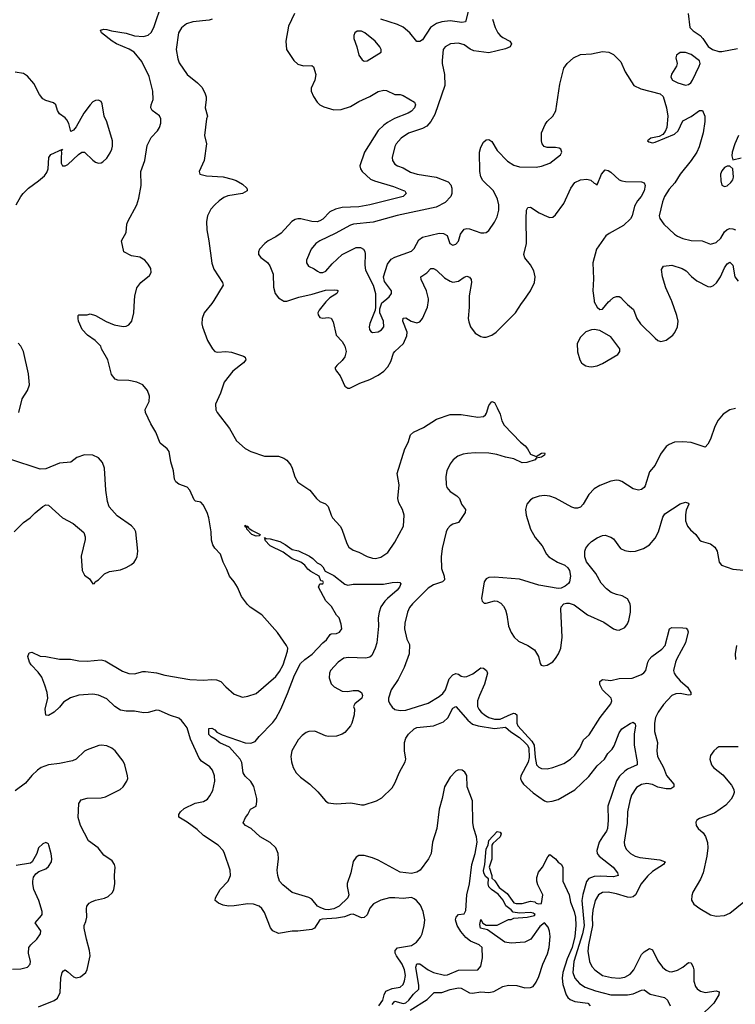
# Model space of a CAD drawing. Header units: inches. Extents: x 1682530 to 1839546, y 640742 to 791647.
# Tile 457 of 656: x 1723902 to 1729069, y 754921 to 762025. Entities that reach past the tile are written whole.
import ezdxf

# ---------------------------------------------------------------- set-up
doc = ezdxf.new("R2010")
doc.units = ezdxf.units.IN
doc.header["$MEASUREMENT"] = 0
doc.layers.add('B7725', color=7, linetype='Continuous')
doc.layers.add('B7726', color=7, linetype='Continuous')

msp = doc.modelspace()

# ---------------------------------------------------------------- linework, layer by layer
at = {"layer": 'B7725', "color": 5}
for points, elevation in [([(1726495.6, 754910), (1726522.9, 754950), (1726532.1, 754990), (1726545.1, 755014.9), (1726590, 755035.4), (1726650, 755044.8), (1726670, 755064.7), (1726680.8, 755090), (1726687.5, 755130), (1726681.1, 755170), (1726664.1, 755210), (1726621.9, 755270), (1726612.5, 755290), (1726612.5, 755310), (1726630.5, 755329.5), (1726730, 755344.5), (1726766.3, 755370), (1726795.4, 755404.6), (1726807.6, 755430), (1726823, 755490), (1726826.9, 755530), (1726815.1, 755590), (1726795.8, 755635.8), (1726766.6, 755670), (1726750, 755681.6), (1726730, 755691.9), (1726670, 755683.5), (1726610, 755689.7), (1726571.8, 755688.2), (1726510, 755671.3), (1726455.2, 755644.8), (1726430, 755614), (1726410, 755566.4), (1726390, 755547.5), (1726370, 755546), (1726310, 755571.3), (1726290, 755569), (1726247.2, 755552.8), (1726190, 755542.1), (1726085.1, 755534.9), (1726068.1, 755530), (1726030.2, 755469.8), (1726010, 755460.4), (1725910, 755448.2), (1725869.7, 755449.7), (1725770, 755431.8), (1725730, 755451.5), (1725713.1, 755473.1), (1725670, 755584.2), (1725651.1, 755611.1), (1725629.9, 755629.9), (1725590, 755642.6), (1725550, 755645.2), (1725450.9, 755630.9), (1725410, 755629.9), (1725370, 755636.4), (1725337, 755650), (1725314, 755670), (1725314.7, 755690), (1725350, 755750.3), (1725406.6, 755810), (1725423.1, 755850), (1725422, 755890), (1725381.4, 756010), (1725370, 756031.3), (1725335.8, 756070), (1725230, 756139.8), (1725182.6, 756182.6), (1725110, 756235.5), (1725051.2, 756271.2), (1725049.7, 756290), (1725063.1, 756310), (1725090, 756332.8), (1725168.9, 756371.1), (1725230, 756383.6), (1725257.8, 756402.2), (1725275.7, 756424.3), (1725296.1, 756463.9), (1725310.8, 756530), (1725307.7, 756570), (1725294.2, 756610), (1725274.3, 756634.3), (1725215, 756675), (1725197.9, 756697.9), (1725134.8, 756834.8), (1725110, 756914.7), (1725090, 756944.2), (1725070, 756969.6), (1725050, 756985.6), (1724990, 757003.9), (1724910, 757040.9), (1724890, 757043.1), (1724830, 757027.3), (1724796.3, 757023.7), (1724730, 757037.2), (1724670, 757037.1), (1724630, 757044.2), (1724589.7, 757069.7), (1724530, 757125.9), (1724470, 757151.3), (1724430, 757158.4), (1724328.8, 757151.2), (1724267.5, 757132.5), (1724218.5, 757101.5), (1724190, 757065.7), (1724150, 757029.7), (1724110, 757005.6), (1724090, 757007), (1724086.8, 757050), (1724105.5, 757130), (1724099.8, 757170), (1724084, 757224), (1724061.8, 757281.8), (1724036.4, 757316.4), (1723985.4, 757370), (1723973.6, 757390), (1723960.9, 757430), (1723970, 757458), (1723990, 757460.7), (1724050, 757433.1), (1724090, 757430.2), (1724190, 757412.2), (1724269.7, 757410.3), (1724330, 757399.6), (1724390, 757396.2), (1724490, 757405.8), (1724518.7, 757398.7), (1724644, 757324), (1724690, 757308), (1724730, 757305.5), (1724790, 757322.8), (1724810, 757322.8), (1724890, 757312.7), (1724950, 757296.6), (1725130, 757265.2), (1725230, 757260.2), (1725290, 757264.9), (1725322.5, 757262.5), (1725354.9, 757250), (1725390, 757210.5), (1725450, 757159.1), (1725510, 757138), (1725550, 757143.1), (1725610, 757164.2), (1725750, 757287.4), (1725777.4, 757322.6), (1725803.2, 757370), (1725836.5, 757470), (1725836.8, 757490), (1725828.4, 757510), (1725763.4, 757603.4), (1725650, 757730.9), (1725566.2, 757786.2), (1725546.2, 757806.2), (1725504.2, 757864.2), (1725474, 757930), (1725450, 757969.6), (1725417.7, 758010), (1725398.4, 758058.4), (1725369.7, 758110), (1725352, 758170), (1725310, 758211.2), (1725295.9, 758235.9), (1725287.1, 758270), (1725284.1, 758330), (1725267.6, 758430), (1725254.8, 758470), (1725225.8, 758525.8), (1725210, 758545.2), (1725170, 758552.3), (1725161.1, 758561.1), (1725129.6, 758630), (1725111.8, 758651.8), (1725050, 758674.7), (1725028, 758690), (1725018.9, 758710), (1725011.8, 758770), (1724993.9, 758833.9), (1724980.2, 758910), (1724966.2, 758930), (1724915.1, 758970), (1724885.5, 759050), (1724848.5, 759110), (1724809.8, 759190), (1724808, 759212), (1724836.4, 759270), (1724838, 759310), (1724825.6, 759350), (1724790.9, 759390), (1724747.3, 759410), (1724690, 759422), (1724610, 759423.5), (1724590, 759431.2), (1724565.2, 759465.2), (1724537.7, 759570), (1724493.6, 759650), (1724487.3, 759670), (1724447.8, 759710), (1724392, 759750), (1724352.3, 759790), (1724327, 759850), (1724324.5, 759870), (1724324.5, 759890), (1724330, 759895.5), (1724390, 759894.8), (1724410, 759902.8), (1724450, 759890.3), (1724527.3, 759847.3), (1724584.5, 759824.5), (1724650, 759811.8), (1724670, 759814), (1724690, 759822.4), (1724710.9, 759849.1), (1724726.2, 759910), (1724731.9, 760000)], 680), ([(1725303.5, 760000), (1725290, 759977.8), (1725233.2, 759910), (1725218.6, 759870), (1725217.2, 759830), (1725221.2, 759810), (1725257.4, 759710), (1725294.9, 759650), (1725311.7, 759631.7), (1725330, 759625.2), (1725389.8, 759630.2), (1725430, 759626.7), (1725517.4, 759597.4), (1725530.8, 759590), (1725534.8, 759570), (1725518.8, 759550), (1725441.6, 759490), (1725377.1, 759410), (1725350.6, 759330), (1725316.3, 759250), (1725318.4, 759210), (1725328.4, 759190), (1725415.8, 759075.8), (1725467.5, 758987.5), (1725530, 758930.4), (1725570, 758910.4), (1725670, 758876.3), (1725770, 758877.1), (1725810, 758860.4), (1725830, 758846.4), (1725860.3, 758810), (1725870.2, 758790), (1725887.8, 758727.8), (1725909, 758689), (1725996.4, 758630), (1726045.5, 758570), (1726067.7, 758550), (1726110, 758532.4), (1726130, 758513.4), (1726150.3, 758450), (1726161.1, 758430), (1726215.8, 758370), (1726226.7, 758350), (1726264.7, 758244.7), (1726278.8, 758218.8), (1726310, 758197.1), (1726350, 758183.1), (1726410, 758152.4), (1726450, 758139.5), (1726470, 758137.6), (1726510, 758147.4), (1726559, 758181), (1726610, 758255.3), (1726672.4, 758370), (1726678.7, 758450), (1726664.5, 758490), (1726638.9, 758538.9), (1726631.7, 758570), (1726640.6, 758670), (1726627.3, 758750), (1726682.5, 758930), (1726705.8, 758974.2), (1726722.8, 759030), (1726744.1, 759050), (1726816.6, 759083.4), (1726910, 759142.8), (1727010, 759177.5), (1727090, 759176.8), (1727210, 759158.4), (1727250, 759163.1), (1727265.6, 759174.4), (1727273.1, 759186.9), (1727290, 759241), (1727310.9, 759270.9), (1727330, 759262), (1727350, 759224.7), (1727370, 759178), (1727383.1, 759130), (1727398.9, 759098.9), (1727517, 758977), (1727550.4, 758950), (1727568, 758930), (1727590.4, 758890.4), (1727630, 758873.4), (1727670, 758898), (1727690, 758898.8), (1727694, 758894), (1727690, 758882.7), (1727670, 758867.6), (1727630, 758862), (1727624, 758850), (1727564, 758830), (1727530, 758827.1), (1727470, 758857), (1727408.2, 758868.2), (1727347.4, 758887.4), (1727290, 758896.4), (1727190, 758898.9), (1727134.9, 758894.9), (1727104, 758890), (1727064.7, 758875.3), (1727031.8, 758850), (1727010, 758820.7), (1726986, 758770), (1726977.7, 758730), (1726980.8, 758670), (1726986.5, 758650), (1727010, 758620.3), (1727057.1, 758590), (1727077, 758570), (1727092.3, 758530), (1727119.4, 758490), (1727119.2, 758470), (1727070, 758398), (1727030, 758386), (1727010, 758374.2), (1726990, 758350.9), (1726980.6, 758330), (1726951.8, 758210), (1726944, 758150), (1726946.2, 758066.2), (1726967.1, 758010), (1726970, 757984.7), (1726955.3, 757970), (1726890, 757948.7), (1726850, 757922.8), (1726737.8, 757810), (1726716.8, 757783.2), (1726701.4, 757750), (1726683.2, 757670), (1726679, 757630), (1726696.3, 757556.3), (1726717.1, 757517.1), (1726712.7, 757450), (1726677.2, 757350), (1726635.1, 757264.9), (1726583.5, 757190), (1726565, 757130), (1726565.7, 757110), (1726573, 757090), (1726590, 757065.3), (1726609.3, 757049.3), (1726650, 757040.6), (1726690, 757042.6), (1726850, 757094), (1726930, 757141), (1726957.6, 757162.4), (1726976.1, 757190), (1727003.4, 757270), (1727030, 757299.3), (1727050, 757308.1), (1727070, 757302), (1727090, 757288.5), (1727110, 757284), (1727130, 757285.7), (1727174, 757306), (1727230, 757347.9), (1727250, 757347.4), (1727271.7, 757330), (1727280.2, 757310), (1727257.6, 757230), (1727220.9, 757150), (1727207.5, 757110), (1727207.6, 757070), (1727217.7, 757050), (1727233.5, 757030), (1727264.4, 757004.4), (1727289.8, 756989.8), (1727330, 756978.1), (1727370, 756979.4), (1727450, 757014.1), (1727470, 757021.3), (1727479, 757019), (1727490.1, 757010.1), (1727490.1, 756950), (1727497.9, 756930), (1727599.5, 756819.5), (1727617.2, 756790), (1727622.4, 756702.4), (1727633.4, 756650), (1727650, 756631.4), (1727670, 756622.6), (1727710, 756620.2), (1727750, 756629.2), (1727830, 756659.1), (1727877.4, 756690), (1727910, 756718), (1727946, 756770), (1727971.5, 756828.5), (1728013.5, 756866.5), (1728092.3, 756990), (1728170.9, 757090), (1728176.1, 757110), (1728172.7, 757130), (1728108.9, 757190), (1728091.4, 757228.6), (1728090, 757250.8), (1728110, 757264.2), (1728170, 757256.8), (1728230, 757271.4), (1728324.8, 757275.2), (1728390, 757300.6), (1728407.5, 757312.5), (1728421.6, 757330), (1728435.9, 757390), (1728446.2, 757410), (1728466.3, 757430), (1728537.1, 757482.9), (1728561.8, 757510), (1728593.2, 757630), (1728610, 757639.3), (1728690, 757637.1), (1728714, 757634), (1728723.4, 757623.4), (1728727.9, 757607.9), (1728708.9, 757530), (1728645.5, 757414.5), (1728635.6, 757390), (1728622.4, 757330), (1728626.7, 757310), (1728638, 757290), (1728670, 757255), (1728723.8, 757210), (1728747, 757170), (1728746.8, 757153.2), (1728730, 757151.5), (1728670, 757164.1), (1728639.3, 757160.7), (1728610, 757148.6), (1728550, 757085.3), (1728512, 757030), (1728492.8, 756990), (1728485, 756950), (1728486.1, 756890), (1728505.6, 756810), (1728501, 756750), (1728507.1, 756710), (1728550.1, 756630.1), (1728572.4, 756572.4), (1728624.9, 756510), (1728624.4, 756490), (1728603.1, 756476.9), (1728570, 756474.5), (1728510, 756488.4), (1728470, 756507.9), (1728430, 756513.9), (1728390, 756507.2), (1728354.8, 756485.2), (1728319.3, 756430), (1728306.2, 756390), (1728289.4, 756310), (1728288.4, 756228.4), (1728266.9, 756090), (1728268.1, 756068.1), (1728281.1, 756041.1), (1728312, 756010), (1728344.4, 755990), (1728379.4, 755979.4), (1728522.4, 755962.4), (1728561.3, 755950), (1728549, 755930), (1728470, 755880.2), (1728433.6, 755846.4), (1728389.4, 755790), (1728348.3, 755711.7), (1728330, 755697.1), (1728310, 755691.4), (1728290, 755692.9), (1728210, 755719.2), (1728150, 755729.2), (1728110, 755727.4), (1728081.6, 755710), (1728057.6, 755670), (1728040.3, 755599.7), (1728033.9, 755550), (1728038.4, 755490), (1728009.2, 755350), (1728004.7, 755304.7), (1728016.3, 755230), (1728032.8, 755192.8), (1728054, 755170), (1728110.4, 755130), (1728174.7, 755114.7), (1728230, 755109.4), (1728270, 755116.3), (1728310, 755138.2), (1728335.8, 755170), (1728390, 755279.6), (1728410, 755300.7), (1728450, 755323.6), (1728470, 755314.9), (1728510, 755235.8), (1728544, 755190), (1728570, 755166.3), (1728590, 755156.9), (1728610, 755156.2), (1728650, 755166.2), (1728689.8, 755190), (1728730, 755222.8), (1728750, 755219.5), (1728764.5, 755190), (1728768.4, 755170), (1728770, 755086.8), (1728781.3, 755050), (1728793.2, 755033.2), (1728816.9, 755016.9), (1728850, 755006.3), (1728930, 755017.4), (1728953.1, 755010), (1728949.1, 754990), (1728912.3, 754930), (1728812.6, 754830)], 680), ([(1725801.9, 760000), (1725810, 759995.3), (1725830, 759994.9), (1725845.1, 760000)], 720), ([(1726121.4, 760000), (1726111.1, 759990), (1726064.2, 759930), (1726054.9, 759910), (1726055.9, 759895.9), (1726070, 759877.3), (1726090, 759870.5), (1726130, 759877), (1726151, 759871), (1726164.7, 759844.7), (1726187.6, 759750), (1726230, 759703.6), (1726249.3, 759670), (1726257.8, 759630), (1726250, 759592), (1726230, 759565.1), (1726190.4, 759530), (1726178, 759510), (1726188, 759490), (1726215.6, 759455.6), (1726250, 759380.7), (1726270, 759366), (1726286.4, 759366.4), (1726357.3, 759402.7), (1726430, 759430.2), (1726490, 759460.2), (1726530, 759488.6), (1726560, 759520), (1726580.9, 759559.1), (1726601.8, 759618.2), (1726609.5, 759630.5), (1726672.3, 759690), (1726697, 759743), (1726699.9, 759770), (1726668.9, 759850), (1726670, 759872.4), (1726690, 759874), (1726729.2, 759849.2), (1726770, 759838.4), (1726790, 759845), (1726809.9, 759870), (1726846.2, 759950), (1726853, 760000)], 720), ([(1726471.2, 760000), (1726471.3, 759950), (1726467.7, 759930), (1726430, 759834), (1726425.7, 759810), (1726426.7, 759790), (1726436.1, 759776.1), (1726450, 759768.5), (1726490, 759772.7), (1726513.4, 759786.6), (1726531.5, 759810), (1726529.6, 759850), (1726502.7, 759910), (1726502, 759938), (1726517.5, 759982.5), (1726539.1, 760000)], 740), ([(1727146.9, 760000), (1727148, 759952), (1727140.2, 759870), (1727144.2, 759844.2), (1727157.6, 759810), (1727190, 759764.4), (1727230, 759738.7), (1727250, 759733.4), (1727270, 759734.6), (1727310, 759748.1), (1727342.6, 759770), (1727482.6, 759910), (1727523.7, 759976.3), (1727540.6, 760000)], 720), ([(1728048.9, 760000), (1728050.3, 759990.3), (1728070, 759950.8), (1728090, 759934.8), (1728110, 759936), (1728152.3, 759990), (1728164.7, 760000)], 720), ([(1728262.1, 760000), (1728290, 759970.5), (1728333.5, 759933.5), (1728357.3, 759870), (1728383.6, 759830), (1728490, 759726.5), (1728510, 759710.3), (1728530, 759703.6), (1728570, 759714), (1728616.4, 759750), (1728631.2, 759768.8), (1728650, 759808.2), (1728655.8, 759850), (1728646.9, 759890), (1728610, 759993.6), (1728607.2, 760000)], 720), ([(1723895.5, 759190), (1723920.7, 759290), (1723957.3, 759350), (1723972.2, 759390), (1723965.8, 759470), (1723929.1, 759630), (1723910, 759669.7), (1723890.4, 759690.4)], 720), ([(1729070, 759218.8), (1729030, 759209.8), (1728981.1, 759178.9), (1728944.1, 759135.9), (1728920.7, 759090), (1728890, 758999.6), (1728870, 758962.4), (1728850, 758939.7), (1728750, 758973.5), (1728690, 758980.3), (1728630, 758975.8), (1728590, 758959.8), (1728570, 758945.7), (1728528.2, 758890), (1728490.1, 758809.9), (1728450, 758763.1), (1728417.8, 758662.2), (1728410, 758648.8), (1728390, 758635), (1728370, 758630.7), (1728330, 758639.3), (1728250, 758693.3), (1728230, 758700.9), (1728210, 758703.1), (1728170, 758695.8), (1728090, 758664), (1728050, 758639.7), (1728010, 758599.7), (1727971.2, 758528.8), (1727951.2, 758508.8), (1727930, 758500.9), (1727910, 758500.2), (1727887, 758507), (1727770, 758573.3), (1727730, 758587.2), (1727690, 758591.7), (1727653, 758587), (1727610, 758573.3), (1727590, 758562), (1727563.6, 758530), (1727552.7, 758490), (1727557.7, 758450), (1727590.3, 758350), (1727622.7, 758290), (1727673.7, 758230), (1727706, 758170), (1727722, 758150), (1727785.5, 758110), (1727837.3, 758090), (1727860.5, 758070), (1727870.6, 758050), (1727878, 758010), (1727870.5, 757969.5), (1727863, 757957), (1727841.1, 757938.9), (1727810, 757922.7), (1727790, 757920.9), (1727650, 757946), (1727510, 757988.7), (1727330, 758004), (1727290, 758000.5), (1727269, 757991), (1727254.4, 757970), (1727237.1, 757850), (1727240.7, 757830), (1727256.3, 757816.3), (1727270, 757814.9), (1727330, 757831.4), (1727350, 757830.2), (1727376.2, 757816.2), (1727394.7, 757794.7), (1727408.1, 757768.1), (1727418.4, 757730), (1727430.2, 757650), (1727450, 757603.1), (1727471.6, 757570), (1727502.1, 757542.1), (1727570.6, 757510.6), (1727617.7, 757477.7), (1727647.1, 757430), (1727658.8, 757378.8), (1727666.8, 757366.8), (1727683.5, 757363.5), (1727710, 757367.7), (1727750, 757393), (1727770, 757417.1), (1727792.4, 757450), (1727807.6, 757490), (1727818.5, 757570), (1727807.7, 757772.3), (1727811.6, 757790), (1727830, 757810.5), (1727850, 757816.4), (1727870, 757815.8), (1727904.1, 757804.1), (1728002, 757730), (1728119.3, 757679.3), (1728190, 757630.4), (1728210, 757622), (1728230, 757619.5), (1728270, 757639), (1728290, 757665.7), (1728300.2, 757690), (1728311.6, 757750), (1728312.7, 757790), (1728309.7, 757810), (1728290, 757847), (1728250.7, 757869.3), (1728210, 757877.6), (1728172.7, 757892.7), (1728137.6, 757917.6), (1728100.3, 757960.3), (1728061.7, 758030), (1727994.5, 758114.5), (1727982.3, 758150), (1727982.6, 758190), (1727988.8, 758211.2), (1728010, 758241.6), (1728030, 758261.3), (1728070, 758286.7), (1728110, 758304.4), (1728130, 758306), (1728170, 758292.4), (1728190, 758280.5), (1728239.1, 758210), (1728270, 758194.9), (1728310, 758188.1), (1728348, 758190), (1728406.6, 758210), (1728450, 758236), (1728490, 758285.3), (1728512.9, 758330), (1728544.3, 758435.7), (1728560.4, 758459.6), (1728670, 758533.1), (1728710, 758544.9), (1728730, 758536), (1728733.4, 758530), (1728713.7, 758486.3), (1728708.4, 758451.6), (1728708, 758410), (1728722.7, 758370), (1728743.9, 758343.9), (1728783.7, 758310), (1728810, 758273), (1728822.7, 758262.7), (1728890, 758243.1), (1728919.9, 758219.9), (1728936.4, 758190), (1728951.7, 758111.7), (1728968, 758090), (1729050, 758061.3), (1729130, 758053.4)], 720), ([(1723860.9, 758330), (1723930, 758397.3), (1723977.2, 758430), (1724013.1, 758466.9), (1724067.9, 758512.1), (1724090, 758524), (1724110, 758522), (1724210, 758430.4), (1724287.7, 758390), (1724364.7, 758324.7), (1724373.8, 758293.8), (1724374, 758274), (1724346.2, 758153.8), (1724352.4, 758050), (1724370, 758017.3), (1724406, 757990), (1724430, 757954), (1724442, 757958), (1724446, 757970), (1724470, 757984.7), (1724514.2, 758025.8), (1724550, 758044), (1724630, 758056.4), (1724670, 758072.4), (1724710, 758094.4), (1724728.6, 758111.4), (1724740.5, 758130), (1724750, 758151), (1724756, 758190), (1724739.8, 758330), (1724729.8, 758350), (1724710, 758372.9), (1724606.6, 758446.6), (1724548.6, 758510), (1724534.6, 758550), (1724524.1, 758630), (1724514.2, 758790), (1724499.1, 758830), (1724470, 758863.5), (1724430, 758882), (1724370, 758886), (1724314.5, 758865.5), (1724270, 758832.6), (1724190, 758826), (1724090, 758785.1), (1724050, 758782.3), (1723830, 758853.8)], 720), ([(1726590, 754919.7), (1726610, 754943.5), (1726670, 754925.7), (1726690, 754931.5), (1726712.3, 754950), (1726745.9, 754994.1), (1726782.5, 755030), (1726784.4, 755055.6), (1726761.4, 755190), (1726770, 755212), (1726790, 755213.5), (1726850, 755170.1), (1726890, 755149.5), (1726970, 755131), (1726990, 755133.7), (1727070, 755166.8), (1727210, 755170.5), (1727230, 755196), (1727243.3, 755256.7), (1727240.5, 755330), (1727219.6, 755350), (1727156.3, 755376.3), (1727122.3, 755402.3), (1727086.9, 755446.9), (1727061.3, 755490), (1727048.9, 755530), (1727052.6, 755550), (1727069.6, 755570), (1727110, 755574.6), (1727122.3, 755597.7), (1727131.2, 755710), (1727149.9, 755790), (1727165.6, 755930), (1727190.8, 756010), (1727204.8, 756090), (1727200.8, 756130), (1727179.7, 756190), (1727172.9, 756230), (1727171.4, 756390), (1727133.3, 756490), (1727130.7, 756570.7), (1727115.7, 756595.7), (1727096, 756610), (1727070, 756612.6), (1727050, 756603.5), (1727010, 756558.9), (1726969.3, 756490), (1726953, 756407), (1726929.2, 756330), (1726913, 756190), (1726883.2, 756090), (1726872.2, 756010), (1726852.3, 755970), (1726792.4, 755890), (1726770, 755875.1), (1726730, 755865.3), (1726650, 755875.5), (1726490, 755960.9), (1726450, 755978), (1726390, 755995.8), (1726350, 755995.1), (1726330, 755982), (1726310, 755952.3), (1726291.5, 755870), (1726266.5, 755793.5), (1726265, 755770), (1726278.5, 755710), (1726270.2, 755690), (1726209.4, 755630), (1726170, 755609), (1726130, 755603.8), (1726106.2, 755606.2), (1726076.3, 755616.3), (1726052.7, 755630), (1726010, 755680.7), (1725990, 755692.3), (1725870, 755728.6), (1725802, 755782), (1725778.7, 755810), (1725765.6, 755850), (1725761.3, 755890), (1725769.8, 755970), (1725768.5, 756008.5), (1725751.5, 756050), (1725710, 756089.6), (1725639, 756130), (1725574, 756190), (1725531.6, 756211.6), (1725516, 756230), (1725532.3, 756270), (1725549.3, 756290), (1725569, 756330), (1725610, 756351), (1725615, 756385), (1725613.2, 756406.8), (1725591.5, 756491.5), (1725570, 756529.7), (1725530, 756567.6), (1725515.8, 756590), (1725505.3, 756665.3), (1725493.3, 756690), (1725417, 756777), (1725347.5, 756807.5), (1725314.2, 756834.2), (1725285.1, 756850), (1725267.4, 756867.4), (1725267.8, 756912.2), (1725290, 756912.7), (1725310, 756901.3), (1725325.3, 756885.3), (1725364.2, 756864.2), (1725530, 756807.3), (1725570, 756804.7), (1725601.8, 756818.2), (1725630, 756853.7), (1725730, 756954.6), (1725750, 756983.1), (1725786.4, 757050), (1725836.5, 757163.5), (1725885, 757295), (1725930, 757379.6), (1725961.2, 757410), (1726012.4, 757447.6), (1726090, 757529.4), (1726117, 757550), (1726144, 757590), (1726150, 757594), (1726190, 757596.3), (1726210, 757604.9), (1726226.6, 757630), (1726223.7, 757663.7), (1726208.7, 757710), (1726189.3, 757729.3), (1726152, 757792), (1726112.9, 757832.9), (1726058, 757930), (1726070, 757954), (1726090, 757954), (1726096.4, 757963.6), (1726090, 757973.2), (1726075.3, 757975.3), (1726064, 758010), (1726003.6, 758043.6), (1725981.5, 758061.4), (1725959.6, 758090), (1725931.7, 758111.7), (1725870, 758135.1), (1725802.9, 758182.9), (1725710, 758229.8), (1725672.7, 758270), (1725676.4, 758276.4), (1725668.7, 758290), (1725681.4, 758281.4), (1725710, 758280.3), (1725780, 758260), (1725818.8, 758238.8), (1725870, 758202), (1725913.9, 758193.9), (1725994, 758154), (1726017.8, 758137.8), (1726050, 758105.3), (1726074.6, 758094.6), (1726090, 758077.3), (1726106.4, 758046.4), (1726170, 758014.2), (1726250, 757952.4), (1726270, 757946), (1726310, 757952.4), (1726527.8, 757952.2), (1726590, 757964.9), (1726627.1, 757967.1), (1726645.4, 757965.4), (1726654.8, 757954.8), (1726644, 757930), (1726628, 757910), (1726556.3, 757850), (1726537.3, 757830), (1726510.4, 757789.6), (1726496.3, 757750), (1726490.6, 757710.6), (1726492.4, 757650), (1726479.5, 757530), (1726468.4, 757490), (1726443.1, 757436.9), (1726430, 757425.2), (1726401.3, 757418.7), (1726276, 757424), (1726242.5, 757417.5), (1726200.7, 757390), (1726146.8, 757330), (1726138, 757310), (1726136.9, 757276.9), (1726150, 757234), (1726171.1, 757211.1), (1726230, 757181), (1726270, 757178.8), (1726310, 757186), (1726345.4, 757185.4), (1726370.7, 757170.7), (1726376, 757150), (1726371, 757130), (1726322, 757090), (1726311.3, 757070), (1726318, 757050), (1726316, 757010), (1726301, 756950), (1726290.7, 756930), (1726250, 756882.7), (1726230, 756869.5), (1726190, 756856), (1726130, 756853.2), (1726110, 756857.2), (1726031.6, 756891.6), (1725990, 756889.6), (1725970, 756882), (1725940.4, 756859.6), (1725912, 756830), (1725867, 756750), (1725860.3, 756710), (1725863.6, 756670), (1725876.1, 756630), (1725897.7, 756590), (1725930, 756559), (1725997.6, 756510), (1726055, 756455), (1726110, 756388), (1726130, 756375.5), (1726187.5, 756367.5), (1726293.7, 756373.7), (1726370, 756359.6), (1726390, 756361.3), (1726477, 756390), (1726515.8, 756410), (1726590, 756482), (1726610, 756517.3), (1726643.3, 756596.7), (1726686, 756670), (1726689.6, 756690), (1726680.4, 756750), (1726679.8, 756810), (1726690, 756840.5), (1726709.7, 756870), (1726750, 756909.2), (1726770, 756917.1), (1726890, 756929.5), (1726961.6, 756958.4), (1726992.7, 756987.3), (1727030, 757057.7), (1727050, 757068.9), (1727136.8, 756970), (1727170, 756943.1), (1727210.8, 756930.8), (1727330, 756911.6), (1727410, 756921.5), (1727447.1, 756887.1), (1727510, 756847.2), (1727550, 756810.1), (1727567.3, 756790), (1727576.9, 756770), (1727579.4, 756700.6), (1727572.3, 756667.7), (1727519.9, 756570), (1727517.7, 756550), (1727523.8, 756530), (1727539, 756510), (1727610, 756447.2), (1727690, 756390.3), (1727710, 756382), (1727745.8, 756385.8), (1727790, 756398.2), (1727910, 756468.1), (1728010, 756565.8), (1728070, 756642.5), (1728124.6, 756690), (1728147.1, 756730), (1728178.5, 756761.5), (1728194.9, 756785.1), (1728230, 756880.7), (1728250, 756907.7), (1728310, 756948), (1728330, 756956.3), (1728345.2, 756945.2), (1728348.2, 756930), (1728339, 756870), (1728337.6, 756790), (1728360.3, 756670), (1728359.3, 756650), (1728290, 756617.1), (1728270, 756602.9), (1728232.3, 756567.7), (1728210, 756532.6), (1728147.1, 756350), (1728150.8, 756250), (1728146.6, 756190), (1728139.4, 756170), (1728109.6, 756130.4), (1728086.7, 756090), (1728068.5, 756030), (1728072.1, 756010), (1728084.9, 755990), (1728186.2, 755910), (1728217.7, 755870), (1728222.4, 755850), (1728190, 755840.6), (1728093.3, 755846.7), (1728050, 755843.2), (1728010.6, 755829.4), (1727994, 755806), (1727967.4, 755712.6), (1727961.1, 755670), (1727976.6, 755490), (1727965.2, 755430), (1727902.7, 755230), (1727896.3, 755150), (1727910, 755109.1), (1727943.2, 755070), (1727985.3, 755045.3), (1728058.7, 755018.7), (1728170, 754990.1), (1728290, 754988.9), (1728330, 754995.9), (1728390, 755023.6), (1728410, 755024.6), (1728453, 754993), (1728556.3, 754970), (1728579.5, 754950), (1728599.3, 754910)], 660), ([(1729077.6, 757510), (1729066.4, 757450), (1729070.4, 757410)], 720), ([(1724037, 754903), (1724150, 754948.4), (1724174.2, 754965.7), (1724194.4, 755005.6), (1724198.5, 755110), (1724208.3, 755151.7), (1724217.1, 755162.9), (1724230, 755168.7), (1724250, 755156.5), (1724290, 755119.6), (1724310, 755111.8), (1724340.7, 755119.3), (1724379.5, 755150), (1724390, 755171.3), (1724409.8, 755270), (1724406.3, 755310), (1724383.2, 755390), (1724366.9, 755470), (1724367.8, 755490), (1724380.4, 755519.6), (1724386.9, 755550), (1724384.2, 755610), (1724387.3, 755630), (1724402.7, 755650), (1724420.1, 755659.9), (1724450, 755672.4), (1724513.4, 755686.6), (1724540.1, 755699.9), (1724571.9, 755728.1), (1724581.2, 755750), (1724589.4, 755790.6), (1724587.3, 755850), (1724591.6, 755910), (1724587.3, 755930), (1724570, 755956.2), (1724510, 755996.9), (1724468.5, 756050), (1724399.6, 756099.6), (1724341.1, 756210), (1724324, 756270), (1724329.2, 756370), (1724344.5, 756395.5), (1724390, 756409.4), (1724489.8, 756410.2), (1724522.4, 756417.6), (1724627.6, 756470), (1724647.8, 756490), (1724675.1, 756530), (1724682.4, 756550), (1724681.3, 756570), (1724660.7, 756650), (1724650, 756674.7), (1724590.9, 756750), (1724568, 756768), (1724530, 756786), (1724490, 756790.9), (1724472.3, 756787.7), (1724390, 756757.6), (1724370, 756747.1), (1724310, 756690.8), (1724282.8, 756677.2), (1724190, 756657.4), (1724110, 756649.8), (1724056.4, 756630), (1724030, 756610.9), (1723990, 756572.6), (1723942.8, 756517.2), (1723870, 756460.8)], 720), ([(1729090, 756778.8), (1728950, 756777.6), (1728934.8, 756770), (1728914, 756750), (1728890, 756715.3), (1728884.4, 756690), (1728895.8, 756650), (1728910.4, 756630), (1728977.3, 756577.3), (1729041, 756501), (1729058.3, 756470), (1729059.4, 756450), (1729053.5, 756426.5), (1729039.3, 756400.7), (1729001.1, 756358.9), (1728918.8, 756301.2), (1728810, 756262.4), (1728790.6, 756250), (1728783.7, 756236.3), (1728786, 756210), (1728800.4, 756190), (1728837.6, 756157.6), (1728852.4, 756132.4), (1728867.6, 756087.6), (1728871.1, 756050), (1728862.9, 755990), (1728835.9, 755870), (1728817.2, 755822.8), (1728762.6, 755730), (1728754.1, 755705.9), (1728751.9, 755671.9), (1728770, 755644.4), (1728812.1, 755612.1), (1728890, 755565.7), (1728930, 755555.8), (1728990, 755562), (1729030, 755578.7), (1729130, 755659.5)], 720), ([(1726721.3, 754878.7), (1726843.3, 754956.7), (1726893.2, 755006.8), (1726950, 755006.4), (1727010, 755027.5), (1727070, 755039.5), (1727090, 755038.3), (1727150, 755003.1), (1727170, 755000.9), (1727230, 755010.8), (1727290, 755005.1), (1727325.4, 755014.6), (1727390, 755050.1), (1727430, 755058), (1727490, 755057.7), (1727550, 755039.6), (1727590, 755041.1), (1727610, 755050.5), (1727630, 755080.5), (1727650, 755120.5), (1727679.8, 755210), (1727713.7, 755286.3), (1727724.5, 755330), (1727731.6, 755410), (1727728.1, 755448.1), (1727717.6, 755477.6), (1727690, 755509), (1727658, 755482), (1727591.3, 755390), (1727549.8, 755369.8), (1727450, 755362.4), (1727404.5, 755370), (1727279.5, 755459.5), (1727227.6, 755470), (1727224.1, 755495.9), (1727230, 755532), (1727245.4, 755505.4), (1727270, 755492), (1727348.4, 755491.6), (1727430, 755534), (1727450, 755534), (1727470, 755542), (1727566, 755550), (1727617.5, 755562.5), (1727624, 755570), (1727610, 755579.3), (1727590, 755582.7), (1727510, 755578.9), (1727465.4, 755585.4), (1727450, 755602.7), (1727411.5, 755631.5), (1727393, 755673), (1727355.6, 755715.6), (1727308.5, 755748.5), (1727289.7, 755769.7), (1727284.2, 755790), (1727286, 755826), (1727264, 755844), (1727252, 755870), (1727250, 755886), (1727260.7, 755930), (1727270, 756042), (1727283.6, 756070), (1727290, 756102.8), (1727350, 756166.7), (1727370, 756162), (1727377, 756150), (1727370, 756129.6), (1727318, 756082), (1727310.4, 756070), (1727311.7, 755968.3), (1727290.4, 755910), (1727310.4, 755850.4), (1727310.8, 755830), (1727331.9, 755811.9), (1727364.2, 755764.2), (1727421.2, 755721.2), (1727470, 755653.4), (1727487.5, 755647.5), (1727530, 755648.9), (1727590, 755664.4), (1727619.9, 755659.9), (1727631.3, 755650), (1727650, 755644.9), (1727670, 755648), (1727678, 755710), (1727643.1, 755783.1), (1727635.3, 755810), (1727636.4, 755836.4), (1727646.6, 755873.4), (1727675.3, 755910), (1727714.6, 755985.4), (1727730, 756002), (1727770, 755971), (1727790, 755946), (1727810, 755931), (1727822.8, 755910), (1727823, 755810), (1727869.3, 755710), (1727878.8, 755658.8), (1727905.5, 755590), (1727913.7, 755550), (1727917.9, 755490), (1727910.7, 755410.7), (1727891.5, 755330), (1727854.8, 755250), (1727822.5, 755150), (1727818.9, 755110), (1727824.4, 755064.4), (1727848.3, 754990), (1727860.2, 754970), (1727875.6, 754955.6), (1727910, 754942.1), (1728004.9, 754930), (1728021.6, 754910)], 640), ([(1723850, 755174.4), (1723910, 755176.4), (1723957.2, 755190), (1723978, 755210), (1723980.7, 755230), (1723965.1, 755290), (1723968.2, 755330), (1723982.4, 755350), (1724024.7, 755390), (1724051.5, 755430), (1724055.1, 755450), (1724014, 755510), (1724059, 755561), (1724064.7, 755570), (1724064, 755590), (1724041, 755670), (1724004.2, 755750), (1723995.6, 755790), (1723996.2, 755810), (1724002, 755838), (1724018, 755862), (1724040.9, 755879.1), (1724090, 755898.8), (1724110, 755916), (1724132.3, 755950), (1724135.1, 755970), (1724130, 756006), (1724113.2, 756070), (1724110, 756078), (1724090, 756088), (1724070, 756078), (1724038, 756050), (1724024.7, 756010), (1723991.6, 755948.4), (1723979.6, 755940.4), (1723876.3, 755923.7)], 740)]:
    msp.add_lwpolyline(points, dxfattribs=dict(at, elevation=elevation))
for points, elevation in [([(1728050, 759789.6), (1728030, 759787.6), (1727990, 759773.6), (1727950, 759735.1), (1727926.7, 759690), (1727928.7, 759628.7), (1727945.5, 759570), (1727957.3, 759550), (1727970, 759539.1), (1727990, 759527.7), (1728010, 759522.8), (1728030, 759521), (1728070, 759527.3), (1728110, 759543.7), (1728220.9, 759610), (1728233.6, 759630), (1728233.6, 759650), (1728170, 759736), (1728090, 759782.7)], 720), ([(1725610, 758298.4), (1725578.4, 758310), (1725542.9, 758350), (1725540.9, 758359.1), (1725546, 758366), (1725538, 758362), (1725530, 758366.6), (1725530, 758378), (1725533.4, 758373.4), (1725550, 758370.4), (1725557.1, 758357.1), (1725579.3, 758339.3), (1725638.8, 758310), (1725630, 758301.2)], 660)]:
    msp.add_lwpolyline(points, close=True, dxfattribs=dict(at, elevation=elevation))
at = {"layer": 'B7726', "color": 5}
for points, elevation in [([(1724731.9, 760000), (1724733.7, 760030), (1724748.2, 760090), (1724777, 760130), (1724839.8, 760180.3), (1724850, 760202), (1724848.4, 760230), (1724830, 760262), (1724805.4, 760290), (1724770, 760310.8), (1724710, 760322.3), (1724654, 760350), (1724636.9, 760430), (1724671.1, 760490), (1724676, 760550), (1724683.5, 760570), (1724747.5, 760690), (1724763.1, 760736.9), (1724778.9, 760830), (1724776.3, 760930), (1724805, 761010), (1724822.8, 761117.2), (1724850, 761174.9), (1724895.8, 761224.2), (1724911.5, 761248.5), (1724921.2, 761278.8), (1724921.6, 761310), (1724911.9, 761331.9), (1724859.3, 761370), (1724849.3, 761389.3), (1724850.6, 761410), (1724864.9, 761450), (1724861.9, 761510), (1724835.6, 761615.6), (1724784.5, 761724.5), (1724728.8, 761790), (1724691.4, 761811.4), (1724601.5, 761850), (1724569.8, 761870), (1724491.8, 761930), (1724484.5, 761950), (1724510, 761955.9), (1724530, 761954.8), (1724563.8, 761943.8), (1724670, 761927.6), (1724730, 761907.9), (1724796.2, 761903.8), (1724830, 761913.6), (1724850, 761931.6), (1724871.4, 761968.6), (1724930, 762147.7)], 680), ([(1725885.7, 762070), (1725842.2, 761977.8), (1725823.5, 761870), (1725828.3, 761810), (1725880.7, 761730), (1725910, 761703.5), (1725950, 761691.3), (1726010, 761694.9), (1726024.2, 761684.2), (1726040.3, 761630), (1726032.7, 761590), (1726007.4, 761530), (1726007.4, 761510), (1726023.1, 761470), (1726050.3, 761430), (1726070, 761411.7), (1726097.4, 761397.4), (1726170, 761374.4), (1726223.9, 761376.1), (1726290, 761399.7), (1726350, 761434.7), (1726429.6, 761470), (1726490, 761507.2), (1726530, 761516), (1726550, 761513.4), (1726610, 761486.4), (1726650, 761486), (1726670, 761479.3), (1726752.7, 761430), (1726758.7, 761410), (1726751.5, 761390), (1726730, 761366), (1726706.4, 761350), (1726608.7, 761311.3), (1726556.8, 761283.2), (1726530, 761264.6), (1726490, 761225.6), (1726391, 761070), (1726358.6, 760970), (1726362.4, 760950), (1726373.8, 760930), (1726434.4, 760874.4), (1726462.3, 760862.3), (1726601.3, 760821.3), (1726673.5, 760793.5), (1726681.3, 760790), (1726692.9, 760770), (1726670, 760749.3), (1726430, 760689.4), (1726350, 760675.1), (1726230.1, 760669.9), (1726180.9, 760659.1), (1726141.1, 760638.9), (1726090, 760585.8), (1726070, 760572.7), (1726050, 760566.8), (1726010, 760569.3), (1725931.3, 760588.7), (1725910, 760588.7), (1725890, 760582.7), (1725866, 760570), (1725790, 760485.3), (1725750, 760457.6), (1725695.5, 760430), (1725672.7, 760410), (1725633, 760370), (1725624.9, 760350), (1725626.4, 760330), (1725643, 760310), (1725690, 760274.3), (1725708.6, 760248.6), (1725731.5, 760190), (1725735.3, 760095.3), (1725747, 760050), (1725770, 760018.4), (1725801.9, 760000)], 720), ([(1727146.3, 762113.7), (1727121, 762010), (1727093.9, 762006.1), (1727010, 762016.3), (1726950, 762009.2), (1726910, 761998.8), (1726867.8, 761970), (1726810, 761879.2), (1726790, 761868.5), (1726770, 761868.2), (1726718.5, 761930), (1726670, 761970.7), (1726629.6, 761990), (1726510, 762027.8)], 720), ([(1728728.5, 762070), (1728741.3, 761970), (1728764.1, 761944.1), (1728814.9, 761910), (1728834.9, 761890), (1728872.3, 761832.3), (1728904.7, 761810), (1728950, 761795.5), (1728970, 761795.5), (1729083.8, 761816.2)], 760), ([(1725290.3, 762029.7), (1725270, 762021.6), (1725150.7, 762010.7), (1725105.3, 761994.7), (1725070, 761967.6), (1725049.1, 761930), (1725031.7, 761810), (1725043.4, 761743.4), (1725053.6, 761713.6), (1725110.9, 761630.9), (1725184.9, 761570), (1725217.2, 761537.2), (1725238.2, 761498.2), (1725247.5, 761467.5), (1725249.2, 761449.2), (1725239.8, 761390), (1725256.9, 761330), (1725250.3, 761310), (1725235.8, 761190), (1725251.1, 761130), (1725233.2, 761010), (1725198, 760930), (1725202, 760910), (1725250, 760897.8), (1725370, 760891.1), (1725435.5, 760875.5), (1725464.5, 760864.5), (1725510, 760838), (1725542.8, 760810), (1725543.5, 760803.5), (1725544, 760790), (1725510.6, 760770), (1725404.9, 760755.1), (1725376.6, 760743.4), (1725342.1, 760717.9), (1725309.6, 760690.4), (1725281.5, 760658.5), (1725258.5, 760610), (1725250.6, 760570), (1725252.1, 760510), (1725268.5, 760430), (1725289.2, 760269.2), (1725304.5, 760224.5), (1725366.7, 760130), (1725370.2, 760110), (1725303.5, 760000)], 680), ([(1727314.7, 762030), (1727334, 761970), (1727354.2, 761930), (1727370, 761910.3), (1727390, 761895.5), (1727440.5, 761870), (1727453.7, 761850), (1727443.1, 761830), (1727410, 761814), (1727290, 761785.4), (1727181.1, 761801.1), (1727153.5, 761813.5), (1727110, 761844.7), (1727070, 761855.6), (1727011.3, 761850), (1726973.4, 761830), (1726958.4, 761810), (1726952.2, 761730), (1726952.2, 761710), (1726967.7, 761630), (1726971.3, 761550), (1726898, 761342), (1726869.5, 761290.5), (1726841.9, 761258.1), (1726810, 761239.3), (1726710, 761207.2), (1726657, 761170), (1726620.3, 761130), (1726610.3, 761110), (1726590.3, 761030), (1726593.7, 761010), (1726610, 760983.1), (1726630.2, 760970.2), (1726670, 760955.5), (1726724, 760924), (1726770.8, 760910), (1726908.5, 760888.5), (1726994.7, 760854.7), (1727013.5, 760833.5), (1727022, 760810), (1727022.4, 760770), (1727014.9, 760750), (1726973, 760707), (1726908.3, 760671.7), (1726626.7, 760613.3), (1726455, 760565), (1726311.3, 760550), (1726290, 760542.8), (1726178.6, 760481.4), (1726068, 760430), (1726039.3, 760410), (1726006, 760370), (1725972.7, 760290), (1725973, 760270), (1725987.2, 760247.2), (1726027.5, 760227.5), (1726050.8, 760210), (1726070, 760202), (1726090, 760202), (1726111.5, 760210), (1726157.4, 760262.6), (1726230, 760330.3), (1726330, 760380.9), (1726361.5, 760381.5), (1726383.8, 760370), (1726393.3, 760353.3), (1726395.8, 760335.8), (1726393.5, 760253.5), (1726398.7, 760218.7), (1726454.8, 760110), (1726471.1, 760048.9), (1726471.2, 760000)], 740), ([(1726539.1, 760000), (1726570, 760024.9), (1726586.6, 760050), (1726586.6, 760070), (1726535.9, 760135.9), (1726529.3, 760170), (1726557.6, 760262.4), (1726583.4, 760296.6), (1726610, 760311.4), (1726730, 760355.6), (1726750, 760373.7), (1726783.9, 760436.1), (1726810, 760456.2), (1726930, 760484.2), (1726961.6, 760481.6), (1726987.7, 760467.7), (1727008.4, 760410), (1727030, 760398.4), (1727050, 760404.4), (1727070, 760427.3), (1727083.3, 760476.7), (1727110, 760513.4), (1727130, 760519.3), (1727150, 760517.1), (1727230, 760488), (1727253.8, 760486.2), (1727270, 760490.6), (1727290, 760504), (1727330, 760564), (1727350, 760602.8), (1727361.1, 760650), (1727361.1, 760690), (1727352.3, 760730), (1727322.4, 760790), (1727244.5, 760864.5), (1727231.8, 760891.8), (1727223.1, 760930), (1727221.2, 761070), (1727230, 761106.4), (1727250, 761140.8), (1727270, 761158), (1727290, 761161.5), (1727310, 761145.7), (1727350, 761082), (1727424.4, 761004.4), (1727470, 760975.5), (1727510, 760963.9), (1727630, 760960.9), (1727670, 760967.2), (1727729.8, 760990.2), (1727805.4, 761050), (1727816.9, 761070), (1727809.6, 761090), (1727797.2, 761097.2), (1727770, 761102.2), (1727710, 761102), (1727687.6, 761110), (1727674.2, 761130), (1727668.6, 761150), (1727669.9, 761210), (1727694.8, 761270), (1727710, 761291.6), (1727751.5, 761330), (1727772.7, 761367.3), (1727800.4, 761559.6), (1727830, 761676), (1727855.1, 761710), (1727899.5, 761750), (1727950, 761773.4), (1728030, 761778.7), (1728110, 761794.7), (1728156, 761790), (1728190, 761773.4), (1728240.9, 761720.9), (1728272.9, 761650), (1728335.6, 761550), (1728385.2, 761525.2), (1728526, 761490), (1728547.7, 761470), (1728571.3, 761390), (1728582, 761330), (1728573.6, 761246.4), (1728562.4, 761217.6), (1728544.2, 761195.8), (1728518, 761182), (1728458.8, 761170), (1728434.8, 761150), (1728444.2, 761144.2), (1728470, 761137.6), (1728490, 761140.3), (1728630, 761198.9), (1728655.7, 761224.3), (1728690, 761294.8), (1728750, 761327.3), (1728810, 761370.6), (1728830.4, 761370.4), (1728848.4, 761330), (1728848.7, 761290), (1728837.3, 761210), (1728808.2, 761108.2), (1728790.2, 761070), (1728750.7, 761009.3), (1728670.2, 760910), (1728632.1, 760847.9), (1728590, 760803), (1728557.2, 760750), (1728542, 760710), (1728519, 760610), (1728522.7, 760590), (1728551.8, 760550), (1728630, 760477.4), (1728650, 760464), (1728690, 760446.7), (1728750, 760432.4), (1728830, 760430.3), (1728890, 760405.5), (1728930, 760417.7), (1728963.1, 760450), (1728990, 760494.9), (1729010, 760511.8), (1729030, 760518.7), (1729050, 760517), (1729070, 760509)], 740), ([(1723876, 760690), (1723909.3, 760750), (1723926, 760770), (1723964.5, 760810), (1724038.6, 760861.4), (1724082, 760898), (1724098.2, 760921.8), (1724108.3, 760950), (1724112.3, 761030), (1724126.7, 761053.3), (1724211.1, 761091.1), (1724202, 761078), (1724204.7, 761064.7), (1724200.7, 761030), (1724201, 760990), (1724211.3, 760971.3), (1724230, 760971), (1724250, 760980.7), (1724327.2, 761052.8), (1724350, 761068.4), (1724370, 761070.4), (1724430, 761011.4), (1724450, 760997.3), (1724470, 760990.2), (1724490, 760992.6), (1724501, 760999), (1724530, 761026), (1724555.8, 761064.2), (1724566.9, 761090), (1724572.2, 761112.2), (1724572.2, 761150), (1724530, 761289), (1724511.8, 761330), (1724498.4, 761418.4), (1724490, 761434), (1724470, 761445.2), (1724450, 761442.7), (1724430, 761432.3), (1724410, 761412), (1724364.9, 761350), (1724310, 761252.7), (1724290, 761229), (1724270, 761218), (1724255.8, 761275.8), (1724243.1, 761303.1), (1724230, 761318), (1724190, 761346), (1724175.1, 761370), (1724162.9, 761410), (1724145.6, 761425.6), (1724090, 761442), (1724070, 761453.3), (1724044.7, 761484.7), (1724004.7, 761564.7), (1723957.8, 761617.8), (1723930, 761637.6), (1723870, 761646.9)], 720), ([(1729091.8, 761190), (1729064.9, 761130), (1729044.9, 761070), (1729042.8, 761042.8), (1729050, 761014), (1729111.8, 761028.2)], 760), ([(1727540.6, 760000), (1727590.6, 760070), (1727618.6, 760130), (1727623.7, 760170), (1727613.5, 760213.5), (1727590, 760256.9), (1727547.9, 760307.9), (1727540.8, 760330), (1727561.1, 760410), (1727558.4, 760590), (1727561.7, 760650), (1727570, 760670.8), (1727590, 760672.4), (1727652.5, 760632.5), (1727710, 760604.4), (1727730, 760598.3), (1727750, 760600.3), (1727770, 760617.6), (1727830, 760698.7), (1727881, 760810), (1727910, 760850.3), (1727950, 760870.3), (1727995.3, 760875.3), (1728026.2, 760866.2), (1728050, 760844.7), (1728062, 760842), (1728070, 760834), (1728102, 760910), (1728130, 760942), (1728150, 760938), (1728170, 760926), (1728230, 760870.8), (1728250, 760862.8), (1728276.8, 760856.8), (1728390, 760854.4), (1728410, 760847.3), (1728418, 760830), (1728410, 760789.5), (1728388.8, 760750), (1728362.6, 760717.4), (1728340.7, 760679.3), (1728324.2, 760610), (1728312.1, 760587.9), (1728260.2, 760539.8), (1728157, 760483), (1728134.4, 760465.6), (1728065.8, 760370), (1728039.8, 760270), (1728044.6, 760155.4), (1728038.9, 760070), (1728048.9, 760000)], 720), ([(1726853, 760000), (1726854.4, 760010), (1726839.9, 760070), (1726799.8, 760150), (1726796.9, 760170), (1726840.4, 760199.6), (1726870, 760228.8), (1726890, 760230.2), (1726910, 760219.1), (1726970, 760162.8), (1727010, 760138), (1727030, 760131.8), (1727070, 760138.3), (1727110, 760167.2), (1727130, 760175.3), (1727150, 760166.4), (1727160.9, 760150), (1727164.9, 760130), (1727146.1, 760033.9), (1727146.9, 760000)], 720), ([(1728607.2, 760000), (1728567.4, 760090), (1728542.5, 760170), (1728536.6, 760223.4), (1728550, 760247.3), (1728610, 760254.6), (1728684.9, 760230), (1728713.7, 760213.7), (1728751.8, 760171.8), (1728790, 760140.3), (1728870, 760099), (1728890, 760096.5), (1728910, 760106.5), (1728932.3, 760127.7), (1728960.7, 760170), (1728990, 760234.6), (1729010, 760262.8), (1729030, 760274.6), (1729050, 760253.4), (1729065.5, 760170), (1729090, 760139.7)], 720), ([(1725845.1, 760000), (1725916.2, 760023.8), (1726014.6, 760045.4), (1726110, 760072.8), (1726175.9, 760075.9), (1726194.6, 760074.6), (1726200.7, 760070), (1726192, 760050), (1726140.9, 760019.1), (1726121.4, 760000)], 720), ([(1728164.7, 760000), (1728190, 760020.5), (1728210, 760028), (1728230, 760028), (1728241.7, 760021.7), (1728262.1, 760000)], 720)]:
    msp.add_lwpolyline(points, dxfattribs=dict(at, elevation=elevation))
for points, elevation in [([(1726370, 761941.7), (1726338.3, 761941.7), (1726320.5, 761930), (1726314.4, 761910), (1726315.3, 761890), (1726337, 761830), (1726350.3, 761770.3), (1726375.1, 761735.1), (1726390, 761726), (1726410, 761728.4), (1726512.7, 761790), (1726512.7, 761810), (1726502.7, 761830), (1726469.5, 761870), (1726393.6, 761930)], 740), ([(1728710, 761789.6), (1728670, 761789.3), (1728644.9, 761770), (1728639.1, 761750), (1728647.7, 761710), (1728644, 761690), (1728606.9, 761633.1), (1728603.8, 761610), (1728614.9, 761590), (1728652.7, 761570), (1728710, 761552.8), (1728730, 761557.4), (1728747.6, 761570), (1728760.5, 761590), (1728807.3, 761690), (1728813.6, 761710), (1728810, 761728), (1728750, 761775.1)], 760), ([(1729010, 760969), (1728990, 760959), (1728970, 760935.3), (1728962.4, 760910), (1728963.4, 760863.4), (1728970, 760832), (1728990, 760821), (1729010, 760827.3), (1729035.1, 760850), (1729049.4, 760870), (1729055.1, 760890), (1729050, 760948), (1729028.9, 760968.9)], 760)]:
    msp.add_lwpolyline(points, close=True, dxfattribs=dict(at, elevation=elevation))

doc.saveas('drawing.dxf')
